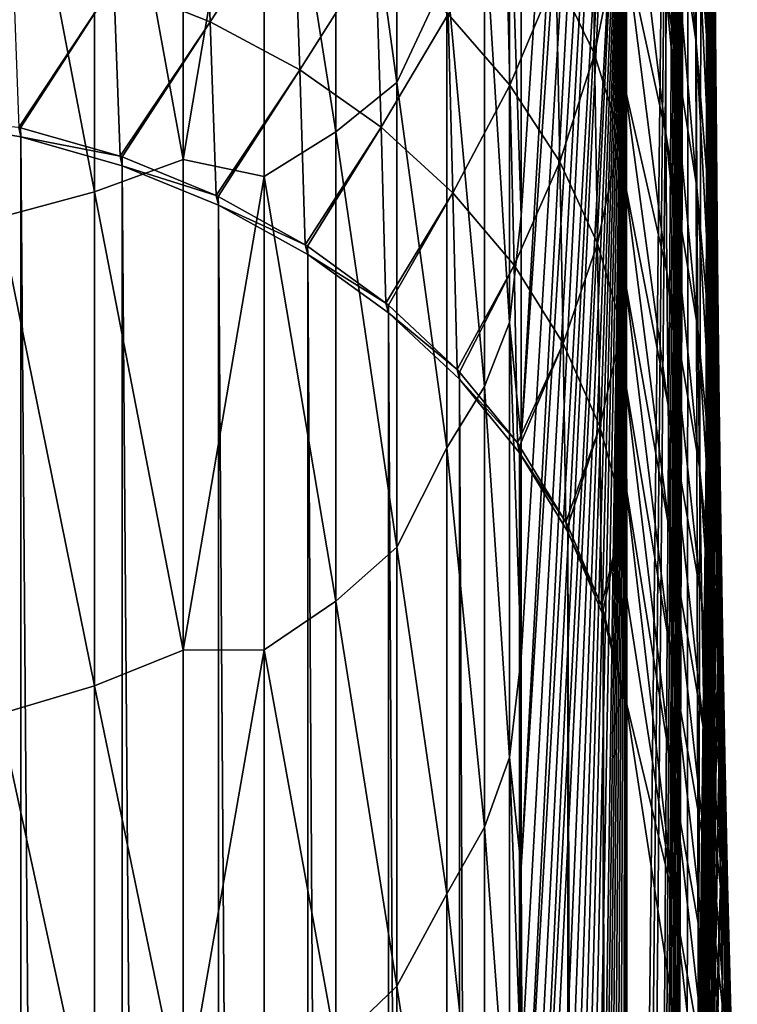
# Model space of a CAD drawing. Header units: metres. Extents: x -24 to 72, y -247 to 22.
# Tile 551 of 573: x 69.84 to 71.56, y -13.72 to -11.35. Entities that reach past the tile are written whole.
import ezdxf

# ---------------------------------------------------------------- set-up
doc = ezdxf.new("R2010")
doc.units = ezdxf.units.M
doc.layers.add('solid_509589_MEDIA_SW0001', color=7, linetype='CONTINUOUS')

msp = doc.modelspace()

# ---------------------------------------------------------------- linework, layer by layer
at = {"layer": 'solid_509589_MEDIA_SW0001'}
for points in [[(71.470947, -13.986648, 96.07), (71.449417, -5.21058, 80.851509), (71.5, 0, 84.5)], [(71.489563, -12.404846, 97.177589), (71.470947, -13.986648, 96.07), (71.5, 0, 84.5)], [(71.490837, -12.255258, 97.282333), (71.489563, -12.404846, 97.177589), (71.5, 0, 84.5)], [(71.498848, -10.822992, 98.285217), (71.490837, -12.255258, 97.282333), (71.5, 0, 84.5)], [(71.299095, -18.53409, 88.869141), (71.297287, -10.430269, 77.196648), (71.449417, -5.21058, 80.851509)], [(71.315002, -18.364931, 89.520302), (71.299095, -18.53409, 88.869141), (71.449417, -5.21058, 80.851509)], [(71.330673, -18.173176, 90.164352), (71.315002, -18.364931, 89.520302), (71.449417, -5.21058, 80.851509)], [(71.360985, -17.723473, 91.427315), (71.330673, -18.173176, 90.164352), (71.449417, -5.21058, 80.851509)], [(71.370377, -17.563326, 91.830406), (71.360985, -17.723473, 91.427315), (71.449417, -5.21058, 80.851509)], [(71.379066, -17.409599, 92.216049), (71.370377, -17.563326, 91.830406), (71.449417, -5.21058, 80.851509)], [(71.381119, -17.372259, 92.309128), (71.379066, -17.409599, 92.216049), (71.449417, -5.21058, 80.851509)], [(71.387115, -17.260927, 92.584137), (71.381119, -17.372259, 92.309128), (71.449417, -5.21058, 80.851509)], [(71.394485, -17.121405, 92.934975), (71.387115, -17.260927, 92.584137), (71.449417, -5.21058, 80.851509)], [(71.400269, -17.011728, 93.223282), (71.394485, -17.121405, 92.934975), (71.449417, -5.21058, 80.851509)], [(71.401146, -16.994963, 93.268318), (71.400269, -17.011728, 93.223282), (71.449417, -5.21058, 80.851509)], [(71.407181, -16.880726, 93.585701), (71.401146, -16.994963, 93.268318), (71.449417, -5.21058, 80.851509)], [(71.412636, -16.77919, 93.888763), (71.407181, -16.880726, 93.585701), (71.449417, -5.21058, 80.851509)], [(71.417549, -16.690189, 94.176956), (71.412636, -16.77919, 93.888763), (71.449417, -5.21058, 80.851509)], [(71.443008, -15.568357, 94.962471), (71.417549, -16.690189, 94.176956), (71.449417, -5.21058, 80.851509)], [(71.470947, -13.986648, 96.07), (71.443008, -15.568357, 94.962471), (71.449417, -5.21058, 80.851509)], [(71.297287, -7.950177, 74.55394), (71.043945, -11.823416, 69.505196), (71.043945, -11.267887, 69.083389)], [(71.297287, -7.950177, 74.55394), (71.043945, -12.363169, 69.947014), (71.043945, -11.823416, 69.505196)], [(71.297287, -7.950177, 74.55394), (71.297287, -8.639465, 75.146439), (71.043945, -12.363169, 69.947014)], [(71.297287, -8.639465, 75.146439), (71.043945, -12.886425, 70.408257), (71.043945, -12.363169, 69.947014)], [(71.297287, -8.639465, 75.146439), (71.043945, -13.392487, 70.88829), (71.043945, -12.886425, 70.408257)], [(71.297287, -8.639465, 75.146439), (71.297287, -9.284728, 75.786606), (71.043945, -13.392487, 70.88829)], [(71.297287, -9.284728, 75.786606), (71.043945, -13.880679, 71.386497), (71.043945, -13.392487, 70.88829)], [(71.297287, -9.284728, 75.786606), (71.043945, -14.35035, 71.902191), (71.043945, -13.880679, 71.386497)], [(71.297287, -9.284728, 75.786606), (71.297287, -9.882679, 76.471169), (71.043945, -14.35035, 71.902191)], [(71.297287, -9.882679, 76.471169), (71.297287, -10.430269, 77.196648), (71.043945, -15.231648, 72.983307)], [(71.297287, -9.882679, 76.471169), (71.043945, -14.800874, 72.4347), (71.043945, -14.35035, 71.902191)], [(71.297287, -9.882679, 76.471169), (71.043945, -15.231648, 72.983307), (71.043945, -14.800874, 72.4347)], [(71.502632, -11.494643, 99.577766), (71.501213, -11.346561, 99.298325), (71.502609, -10.193543, 100.488777)], [(71.502632, -11.494643, 99.577766), (71.502609, -10.193543, 100.488777), (71.504234, -10.407101, 100.74498)], [(70.745163, -10.32923, 67.309273), (70.745163, -11.503234, 68.071678), (70.597763, -10.435719, 67.13205)], [(70.865181, -11.245651, 68.165253), (70.745163, -11.503234, 68.071678), (70.745163, -10.32923, 67.309273)], [(71.511696, -11.377028, 101.944939), (71.501335, -10.317632, 102.672523), (71.501869, -10.630427, 102.989372)], [(71.511696, -11.377028, 101.944939), (71.509651, -11.116985, 101.618088), (71.501335, -10.317632, 102.672523)], [(71.504257, -11.654394, 99.871658), (71.502632, -11.494643, 99.577766), (71.504234, -10.407101, 100.74498)], [(71.504257, -11.654394, 99.871658), (71.504234, -10.407101, 100.74498), (71.505966, -10.631904, 101.01812)], [(70.230705, -10.447045, 66.732216), (70.230705, -11.687966, 67.522774), (70.016975, -10.516531, 66.614044)], [(70.425346, -10.531732, 66.97226), (70.230705, -11.687966, 67.522774), (70.230705, -10.447045, 66.732216)], [(70.597763, -10.435719, 67.13205), (70.597763, -11.621826, 67.902313), (70.425346, -10.531732, 66.97226)], [(70.745163, -11.503234, 68.071678), (70.597763, -11.621826, 67.902313), (70.597763, -10.435719, 67.13205)], [(71.046165, -16.362574, 74.657425), (71.043945, -15.642099, 73.547287), (71.297287, -10.430269, 77.196648)], [(71.043945, -15.231648, 72.983307), (71.297287, -10.430269, 77.196648), (71.043945, -15.642099, 73.547287)], [(71.052795, -17.006823, 75.820831), (71.046165, -16.362574, 74.657425), (71.297287, -10.430269, 77.196648)], [(71.063751, -17.569525, 77.030602), (71.052795, -17.006823, 75.820831), (71.297287, -10.430269, 77.196648)], [(71.078857, -18.046318, 78.279907), (71.063751, -17.569525, 77.030602), (71.297287, -10.430269, 77.196648)], [(71.097801, -18.434141, 79.561325), (71.078857, -18.046318, 78.279907), (71.297287, -10.430269, 77.196648)], [(71.120209, -18.730543, 80.867477), (71.097801, -18.434141, 79.561325), (71.297287, -10.430269, 77.196648)], [(71.145638, -18.93401, 82.192284), (71.120209, -18.730543, 80.867477), (71.297287, -10.430269, 77.196648)], [(71.173584, -19.043629, 83.529327), (71.145638, -18.93401, 82.192284), (71.297287, -10.430269, 77.196648)], [(71.188332, -19.062944, 84.200432), (71.173584, -19.043629, 83.529327), (71.297287, -10.430269, 77.196648)], [(71.203506, -19.058493, 84.872208), (71.188332, -19.062944, 84.200432), (71.297287, -10.430269, 77.196648)], [(71.219032, -19.030228, 85.544006), (71.203506, -19.058493, 84.872208), (71.297287, -10.430269, 77.196648)], [(71.234833, -18.978201, 86.214836), (71.219032, -19.030228, 85.544006), (71.297287, -10.430269, 77.196648)], [(71.250816, -18.902473, 86.883751), (71.234833, -18.978201, 86.214836), (71.297287, -10.430269, 77.196648)], [(71.266922, -18.803104, 87.549942), (71.250816, -18.902473, 86.883751), (71.297287, -10.430269, 77.196648)], [(71.283035, -18.680222, 88.212082), (71.266922, -18.803104, 87.549942), (71.297287, -10.430269, 77.196648)], [(71.299095, -18.53409, 88.869141), (71.283035, -18.680222, 88.212082), (71.297287, -10.430269, 77.196648)], [(70.016975, -10.516531, 66.614044), (70.016975, -11.765705, 67.409851), (69.78759, -10.571731, 66.520164)], [(70.230705, -11.687966, 67.522774), (70.016975, -11.765705, 67.409851), (70.016975, -10.516531, 66.614044)], [(70.425346, -10.531732, 66.97226), (70.425346, -11.72875, 67.749611), (70.230705, -11.687966, 67.522774)], [(70.597763, -11.621826, 67.902313), (70.425346, -11.72875, 67.749611), (70.425346, -10.531732, 66.97226)], [(71.465614, -11.406618, 105.429695), (71.398514, -10.554683, 106.030899), (71.394249, -10.924006, 106.410645)], [(71.465614, -11.406618, 105.429695), (71.466125, -11.052155, 105.049126), (71.398514, -10.554683, 106.030899)], [(70.016975, -11.765705, 67.409851), (69.78759, -11.827462, 67.320152), (69.78759, -10.571731, 66.520164)], [(71.514023, -11.647958, 102.288971), (71.501869, -10.630427, 102.989372), (71.502525, -10.950077, 103.325455)], [(71.514023, -11.647958, 102.288971), (71.511696, -11.377028, 101.944939), (71.501869, -10.630427, 102.989372)], [(71.505989, -11.827299, 100.181145), (71.504257, -11.654394, 99.871658), (71.505966, -10.631904, 101.01812)], [(71.505989, -11.827299, 100.181145), (71.505966, -10.631904, 101.01812), (71.507767, -10.868503, 101.309067)], [(71.505226, -11.603218, 104.048546), (71.468002, -10.693214, 104.681145), (71.466125, -11.052155, 105.049126)], [(71.505226, -11.603218, 104.048546), (71.503555, -11.274936, 103.679184), (71.468002, -10.693214, 104.681145)], [(71.49897, -10.949614, 98.527756), (71.490837, -12.255258, 97.282333), (71.498848, -10.822992, 98.285217)], [(71.300079, -10.866523, 107.649849), (71.296509, -11.186178, 108.03598), (71.392639, -11.626047, 107.194916)], [(71.300079, -10.866523, 107.649849), (71.392639, -11.626047, 107.194916), (71.392334, -11.281261, 106.799355)], [(71.50779, -12.014293, 100.506828), (71.505989, -11.827299, 100.181145), (71.507767, -10.868503, 101.309067)], [(71.50779, -12.014293, 100.506828), (71.507767, -10.868503, 101.309067), (71.509651, -11.116985, 101.618088)], [(71.46669, -11.754935, 105.820244), (71.394249, -10.924006, 106.410645), (71.392334, -11.281261, 106.799355)], [(71.46669, -11.754935, 105.820244), (71.465614, -11.406618, 105.429695), (71.394249, -10.924006, 106.410645)], [(70.295715, -11.356936, 110.768082), (70.279678, -10.938021, 110.180351), (70.063843, -11.264893, 110.831039)], [(70.496483, -11.050501, 110.099457), (70.279678, -10.938021, 110.180351), (70.295715, -11.356936, 110.768082)], [(70.955872, -11.111159, 68.360603), (71.015793, -10.971236, 68.56385), (71.015793, -12.080154, 69.387131)], [(71.015793, -10.971236, 68.56385), (71.043945, -11.267887, 69.083389), (71.043945, -11.823416, 69.505196)], [(71.015793, -12.080154, 69.387131), (71.015793, -10.971236, 68.56385), (71.043945, -11.823416, 69.505196)], [(71.220726, -11.43453, 108.907013), (71.215523, -10.958841, 108.335381), (71.128433, -11.243727, 109.052879)], [(71.278328, -11.150705, 108.175865), (71.215523, -10.958841, 108.335381), (71.220726, -11.43453, 108.907013)], [(71.49897, -10.949614, 98.527756), (71.489563, -12.404846, 97.177589), (71.490837, -12.255258, 97.282333)], [(71.490318, -12.475401, 97.459084), (71.489563, -12.404846, 97.177589), (71.49897, -10.949614, 98.527756)], [(71.490318, -12.475401, 97.459084), (71.49897, -10.949614, 98.527756), (71.499336, -11.076826, 98.775627)], [(71.516769, -11.928797, 102.649139), (71.502525, -10.950077, 103.325455), (71.503555, -11.274936, 103.679184)], [(71.516769, -11.928797, 102.649139), (71.514023, -11.647958, 102.288971), (71.502525, -10.950077, 103.325455)], [(70.511353, -11.472819, 110.688881), (70.496483, -11.050501, 110.099457), (70.295715, -11.356936, 110.768082)], [(70.69371, -11.184738, 110.003105), (70.496483, -11.050501, 110.099457), (70.511353, -11.472819, 110.688881)], [(71.016739, -11.509271, 109.770638), (71.006073, -11.063951, 109.190392), (70.868088, -11.33851, 109.892891)], [(71.128433, -11.243727, 109.052879), (71.006073, -11.063951, 109.190392), (71.016739, -11.509271, 109.770638)], [(71.507759, -11.933118, 104.431221), (71.466125, -11.052155, 105.049126), (71.465614, -11.406618, 105.429695)], [(71.507759, -11.933118, 104.431221), (71.505226, -11.603218, 104.048546), (71.466125, -11.052155, 105.049126)], [(71.491295, -12.54569, 97.745811), (71.490318, -12.475401, 97.459084), (71.499336, -11.076826, 98.775627)], [(71.491295, -12.54569, 97.745811), (71.499336, -11.076826, 98.775627), (71.500084, -11.208134, 99.031647)], [(70.955872, -11.111159, 68.360603), (70.955872, -12.234221, 69.194389), (70.865181, -11.245651, 68.165253)], [(70.955872, -11.111159, 68.360603), (71.015793, -12.080154, 69.387131), (70.955872, -12.234221, 69.194389)], [(71.509682, -12.215796, 100.848747), (71.50779, -12.014293, 100.506828), (71.509651, -11.116985, 101.618088)], [(71.509682, -12.215796, 100.848747), (71.509651, -11.116985, 101.618088), (71.511696, -11.377028, 101.944939)], [(71.281425, -11.633204, 108.755203), (71.278328, -11.150705, 108.175865), (71.220726, -11.43453, 108.907013)], [(71.278328, -11.150705, 108.175865), (71.29464, -11.517737, 108.461151), (71.296509, -11.186178, 108.03598)], [(71.281425, -11.633204, 108.755203), (71.29464, -11.517737, 108.461151), (71.278328, -11.150705, 108.175865)], [(70.707191, -11.610625, 110.594757), (70.69371, -11.184738, 110.003105), (70.511353, -11.472819, 110.688881)], [(70.868088, -11.33851, 109.892891), (70.69371, -11.184738, 110.003105), (70.707191, -11.610625, 110.594757)], [(70.063843, -11.264893, 110.831039), (69.819572, -11.198214, 110.876709), (69.83522, -11.610883, 111.481209)], [(71.296509, -11.186178, 108.03598), (71.29464, -11.517737, 108.461151), (71.394783, -11.958618, 107.595474)], [(71.296509, -11.186178, 108.03598), (71.394783, -11.958618, 107.595474), (71.392639, -11.626047, 107.194916)], [(71.492561, -12.619698, 98.040253), (71.491295, -12.54569, 97.745811), (71.500084, -11.208134, 99.031647)], [(71.492561, -12.619698, 98.040253), (71.500084, -11.208134, 99.031647), (71.501213, -11.346561, 99.298325)], [(70.865181, -11.245651, 68.165253), (70.865181, -12.382306, 69.009125), (70.745163, -11.503234, 68.071678)], [(70.955872, -12.234221, 69.194389), (70.865181, -12.382306, 69.009125), (70.865181, -11.245651, 68.165253)], [(71.137192, -11.694195, 109.638374), (71.128433, -11.243727, 109.052879), (71.016739, -11.509271, 109.770638)], [(71.220726, -11.43453, 108.907013), (71.128433, -11.243727, 109.052879), (71.137192, -11.694195, 109.638374)], [(69.839035, -11.611748, 111.480644), (70.063843, -11.264893, 110.831039), (69.83522, -11.610883, 111.481209)], [(69.839035, -11.611748, 111.480644), (70.078796, -11.680151, 111.435684), (70.063843, -11.264893, 110.831039)], [(70.295715, -11.356936, 110.768082), (70.063843, -11.264893, 110.831039), (70.078796, -11.680151, 111.435684)], [(71.520081, -12.218315, 103.024071), (71.503555, -11.274936, 103.679184), (71.505226, -11.603218, 104.048546)], [(71.520081, -12.218315, 103.024071), (71.516769, -11.928797, 102.649139), (71.503555, -11.274936, 103.679184)], [(71.469391, -12.09586, 106.218399), (71.392334, -11.281261, 106.799355), (71.392639, -11.626047, 107.194916)], [(71.469391, -12.09586, 106.218399), (71.46669, -11.754935, 105.820244), (71.392334, -11.281261, 106.799355)], [(70.879982, -11.768073, 110.487259), (70.868088, -11.33851, 109.892891), (70.707191, -11.610625, 110.594757)], [(71.016739, -11.509271, 109.770638), (70.868088, -11.33851, 109.892891), (70.879982, -11.768073, 110.487259)], [(71.49408, -12.70101, 98.344643), (71.492561, -12.619698, 98.040253), (71.501213, -11.346561, 99.298325)], [(71.49408, -12.70101, 98.344643), (71.501213, -11.346561, 99.298325), (71.502632, -11.494643, 99.577766)], [(70.083488, -11.681778, 111.434608), (70.295715, -11.356936, 110.768082), (70.078796, -11.680151, 111.435684)], [(70.083488, -11.681778, 111.434608), (70.309715, -11.774813, 111.373108), (70.295715, -11.356936, 110.768082)], [(70.511353, -11.472819, 110.688881), (70.295715, -11.356936, 110.768082), (70.309715, -11.774813, 111.373108)], [(71.511734, -12.431786, 101.206444), (71.509682, -12.215796, 100.848747), (71.511696, -11.377028, 101.944939)], [(71.511734, -12.431786, 101.206444), (71.511696, -11.377028, 101.944939), (71.514023, -11.647958, 102.288971)], [(71.511337, -12.2629, 104.82473), (71.465614, -11.406618, 105.429695), (71.46669, -11.754935, 105.820244)], [(71.511337, -12.2629, 104.82473), (71.507759, -11.933118, 104.431221), (71.465614, -11.406618, 105.429695)], [(71.22747, -11.890222, 109.498283), (71.220726, -11.43453, 108.907013), (71.137192, -11.694195, 109.638374)], [(71.281425, -11.633204, 108.755203), (71.220726, -11.43453, 108.907013), (71.22747, -11.890222, 109.498283)], [(70.315094, -11.777394, 111.371399), (70.511353, -11.472819, 110.688881), (70.309715, -11.774813, 111.373108)], [(70.315094, -11.777394, 111.371399), (70.524162, -11.8933, 111.294518), (70.511353, -11.472819, 110.688881)], [(70.707191, -11.610625, 110.594757), (70.511353, -11.472819, 110.688881), (70.524162, -11.8933, 111.294518)], [(70.745163, -11.503234, 68.071678), (70.745163, -12.621194, 68.914124), (70.597763, -11.621826, 67.902313)], [(70.865181, -12.382306, 69.009125), (70.745163, -12.621194, 68.914124), (70.745163, -11.503234, 68.071678)], [(71.026863, -11.942557, 110.368179), (71.016739, -11.509271, 109.770638), (70.879982, -11.768073, 110.487259)], [(71.137192, -11.694195, 109.638374), (71.016739, -11.509271, 109.770638), (71.026863, -11.942557, 110.368179)], [(71.495728, -12.792762, 98.660904), (71.49408, -12.70101, 98.344643), (71.502632, -11.494643, 99.577766)], [(71.495728, -12.792762, 98.660904), (71.502632, -11.494643, 99.577766), (71.504257, -11.654394, 99.871658)], [(71.281425, -11.633204, 108.755203), (71.29425, -11.746162, 108.767784), (71.29464, -11.517737, 108.461151)], [(71.29464, -11.517737, 108.461151), (71.29425, -11.746162, 108.767784), (71.398254, -12.279772, 107.999374)], [(71.29464, -11.517737, 108.461151), (71.398254, -12.279772, 107.999374), (71.394783, -11.958618, 107.595474)], [(69.839745, -42.150997, 155.096252), (69.586754, -11.591057, 111.542191), (69.586754, -26.8522, 133.337357)], [(69.839737, -11.6339, 111.513321), (69.586754, -11.591057, 111.542191), (69.839745, -42.150997, 155.096252)], [(69.839737, -11.6339, 111.513321), (69.83522, -11.610883, 111.481209), (69.586754, -11.591057, 111.542191)], [(69.839737, -11.6339, 111.513321), (69.839035, -11.611748, 111.480644), (69.83522, -11.610883, 111.481209)], [(70.529984, -11.897002, 111.292061), (70.707191, -11.610625, 110.594757), (70.524162, -11.8933, 111.294518)], [(70.529984, -11.897002, 111.292061), (70.718575, -12.033652, 111.201218), (70.707191, -11.610625, 110.594757)], [(70.879982, -11.768073, 110.487259), (70.707191, -11.610625, 110.594757), (70.718575, -12.033652, 111.201218)], [(71.524078, -12.515065, 103.412025), (71.505226, -11.603218, 104.048546), (71.507759, -11.933118, 104.431221)], [(71.524078, -12.515065, 103.412025), (71.520081, -12.218315, 103.024071), (71.505226, -11.603218, 104.048546)], [(69.839737, -11.6339, 111.513321), (70.078796, -11.680151, 111.435684), (69.839035, -11.611748, 111.480644)], [(69.839737, -11.6339, 111.513321), (69.839745, -42.150997, 155.096252), (70.083847, -42.216705, 155.044052)], [(70.084045, -11.70329, 111.466232), (69.839737, -11.6339, 111.513321), (70.083847, -42.216705, 155.044052)], [(70.084045, -11.70329, 111.466232), (70.078796, -11.680151, 111.435684), (69.839737, -11.6339, 111.513321)], [(70.597763, -11.621826, 67.902313), (70.597763, -12.751312, 68.753441), (70.425346, -11.72875, 67.749611)], [(70.745163, -12.621194, 68.914124), (70.597763, -12.751312, 68.753441), (70.597763, -11.621826, 67.902313)], [(71.286057, -12.094108, 109.352684), (71.281425, -11.633204, 108.755203), (71.22747, -11.890222, 109.498283)], [(71.286057, -12.094108, 109.352684), (71.29425, -11.746162, 108.767784), (71.281425, -11.633204, 108.755203)], [(71.473541, -12.42861, 106.622101), (71.392639, -11.626047, 107.194916), (71.394783, -11.958618, 107.595474)], [(71.473541, -12.42861, 106.622101), (71.469391, -12.09586, 106.218399), (71.392639, -11.626047, 107.194916)], [(71.497337, -12.897596, 98.990578), (71.495728, -12.792762, 98.660904), (71.504257, -11.654394, 99.871658)], [(71.497337, -12.897596, 98.990578), (71.504257, -11.654394, 99.871658), (71.505989, -11.827299, 100.181145)], [(71.514069, -12.66187, 101.579063), (71.511734, -12.431786, 101.206444), (71.514023, -11.647958, 102.288971)], [(71.514069, -12.66187, 101.579063), (71.514023, -11.647958, 102.288971), (71.516769, -11.928797, 102.649139)], [(70.084045, -11.70329, 111.466232), (70.083488, -11.681778, 111.434608), (70.078796, -11.680151, 111.435684)], [(70.084045, -11.70329, 111.466232), (70.309715, -11.774813, 111.373108), (70.083488, -11.681778, 111.434608)], [(70.230705, -11.687966, 67.522774), (70.230705, -12.869328, 68.399841), (70.016975, -11.765705, 67.409851)], [(70.084045, -11.70329, 111.466232), (70.083847, -42.216705, 155.044052), (70.31517, -42.309402, 154.976776)], [(70.315514, -11.798079, 111.401733), (70.084045, -11.70329, 111.466232), (70.31517, -42.309402, 154.976776)], [(70.315514, -11.798079, 111.401733), (70.309715, -11.774813, 111.373108), (70.084045, -11.70329, 111.466232)], [(70.425346, -11.72875, 67.749611), (70.230705, -12.869328, 68.399841), (70.230705, -11.687966, 67.522774)], [(71.145416, -12.131189, 110.239471), (71.137192, -11.694195, 109.638374), (71.026863, -11.942557, 110.368179)], [(71.22747, -11.890222, 109.498283), (71.137192, -11.694195, 109.638374), (71.145416, -12.131189, 110.239471)], [(70.425346, -11.72875, 67.749611), (70.425346, -12.868628, 68.608566), (70.230705, -12.869328, 68.399841)], [(70.597763, -12.751312, 68.753441), (70.425346, -12.868628, 68.608566), (70.425346, -11.72875, 67.749611)], [(71.286057, -12.094108, 109.352684), (71.294357, -11.980184, 109.092949), (71.29425, -11.746162, 108.767784)], [(71.29425, -11.746162, 108.767784), (71.402443, -12.5907, 108.405151), (71.398254, -12.279772, 107.999374)], [(71.29425, -11.746162, 108.767784), (71.294357, -11.980184, 109.092949), (71.402443, -12.5907, 108.405151)], [(70.016975, -11.765705, 67.409851), (70.016975, -12.954925, 68.292755), (69.78759, -11.827462, 67.320152)], [(70.230705, -12.869328, 68.399841), (70.016975, -12.954925, 68.292755), (70.016975, -11.765705, 67.409851)], [(70.315514, -11.798079, 111.401733), (70.315094, -11.777394, 111.371399), (70.309715, -11.774813, 111.373108)], [(70.315514, -11.798079, 111.401733), (70.524162, -11.8933, 111.294518), (70.315094, -11.777394, 111.371399)], [(70.724579, -12.038605, 111.197922), (70.879982, -11.768073, 110.487259), (70.718575, -12.033652, 111.201218)], [(70.724579, -12.038605, 111.197922), (70.889748, -12.193547, 111.094742), (70.879982, -11.768073, 110.487259)], [(71.026863, -11.942557, 110.368179), (70.879982, -11.768073, 110.487259), (70.889748, -12.193547, 111.094742)], [(71.516014, -12.590968, 105.226631), (71.46669, -11.754935, 105.820244), (71.469391, -12.09586, 106.218399)], [(71.516014, -12.590968, 105.226631), (71.511337, -12.2629, 104.82473), (71.46669, -11.754935, 105.820244)], [(70.315514, -11.798079, 111.401733), (70.31517, -42.309402, 154.976776), (70.529762, -42.427502, 154.895554)], [(70.530289, -11.916688, 111.3209), (70.315514, -11.798079, 111.401733), (70.529762, -42.427502, 154.895554)], [(70.530289, -11.916688, 111.3209), (70.524162, -11.8933, 111.294518), (70.315514, -11.798079, 111.401733)], [(71.015793, -12.080154, 69.387131), (71.043945, -11.823416, 69.505196), (71.043945, -12.363169, 69.947014)], [(70.016975, -12.954925, 68.292755), (69.78759, -13.022923, 68.207687), (69.78759, -11.827462, 67.320152)], [(71.498772, -13.017617, 99.33477), (71.497337, -12.897596, 98.990578), (71.505989, -11.827299, 100.181145)], [(71.498772, -13.017617, 99.33477), (71.505989, -11.827299, 100.181145), (71.50779, -12.014293, 100.506828)], [(70.530289, -11.916688, 111.3209), (70.529984, -11.897002, 111.292061), (70.524162, -11.8933, 111.294518)], [(71.233665, -12.330848, 110.103271), (71.22747, -11.890222, 109.498283), (71.145416, -12.131189, 110.239471)], [(71.286057, -12.094108, 109.352684), (71.22747, -11.890222, 109.498283), (71.233665, -12.330848, 110.103271)], [(70.530289, -11.916688, 111.3209), (70.529762, -42.427502, 154.895554), (70.724182, -42.569115, 154.801712)], [(70.530289, -11.916688, 111.3209), (70.718575, -12.033652, 111.201218), (70.529984, -11.897002, 111.292061)], [(70.724777, -12.057138, 111.225075), (70.530289, -11.916688, 111.3209), (70.724182, -42.569115, 154.801712)], [(70.724777, -12.057138, 111.225075), (70.718575, -12.033652, 111.201218), (70.530289, -11.916688, 111.3209)], [(70.895622, -12.199837, 111.090553), (71.026863, -11.942557, 110.368179), (70.889748, -12.193547, 111.094742)], [(70.895622, -12.199837, 111.090553), (71.034836, -12.370337, 110.976868), (71.026863, -11.942557, 110.368179)], [(71.145416, -12.131189, 110.239471), (71.026863, -11.942557, 110.368179), (71.034836, -12.370337, 110.976868)], [(71.52887, -12.817442, 103.810944), (71.507759, -11.933118, 104.431221), (71.511337, -12.2629, 104.82473)], [(71.52887, -12.817442, 103.810944), (71.524078, -12.515065, 103.412025), (71.507759, -11.933118, 104.431221)], [(71.516823, -12.905341, 101.965385), (71.514069, -12.66187, 101.579063), (71.516769, -11.928797, 102.649139)], [(71.516823, -12.905341, 101.965385), (71.516769, -11.928797, 102.649139), (71.520081, -12.218315, 103.024071)], [(71.478798, -12.752871, 107.02951), (71.394783, -11.958618, 107.595474), (71.398254, -12.279772, 107.999374)], [(71.478798, -12.752871, 107.02951), (71.473541, -12.42861, 106.622101), (71.394783, -11.958618, 107.595474)], [(71.286057, -12.094108, 109.352684), (71.294746, -12.220176, 109.43605), (71.294357, -11.980184, 109.092949)], [(71.294357, -11.980184, 109.092949), (71.406708, -12.892817, 108.811493), (71.402443, -12.5907, 108.405151)], [(71.294357, -11.980184, 109.092949), (71.294746, -12.220176, 109.43605), (71.406708, -12.892817, 108.811493)], [(71.499931, -13.154348, 99.694069), (71.498772, -13.017617, 99.33477), (71.50779, -12.014293, 100.506828)], [(71.499931, -13.154348, 99.694069), (71.50779, -12.014293, 100.506828), (71.509682, -12.215796, 100.848747)], [(70.724777, -12.057138, 111.225075), (70.724579, -12.038605, 111.197922), (70.718575, -12.033652, 111.201218)], [(70.724777, -12.057138, 111.225075), (70.724182, -42.569115, 154.801712), (70.895149, -42.73188, 154.696808)], [(70.724777, -12.057138, 111.225075), (70.889748, -12.193547, 111.094742), (70.724579, -12.038605, 111.197922)], [(70.895729, -12.217085, 111.115852), (70.724777, -12.057138, 111.225075), (70.895149, -42.73188, 154.696808)], [(70.895729, -12.217085, 111.115852), (70.889748, -12.193547, 111.094742), (70.724777, -12.057138, 111.225075)], [(70.955872, -12.234221, 69.194389), (71.015793, -12.080154, 69.387131), (71.015793, -13.127515, 70.28743)], [(71.015793, -12.080154, 69.387131), (71.043945, -12.363169, 69.947014), (71.043945, -12.886425, 70.408257)], [(71.015793, -13.127515, 70.28743), (71.015793, -12.080154, 69.387131), (71.043945, -12.886425, 70.408257)], [(71.290154, -12.538228, 109.961838), (71.286057, -12.094108, 109.352684), (71.233665, -12.330848, 110.103271)], [(71.290154, -12.538228, 109.961838), (71.294746, -12.220176, 109.43605), (71.286057, -12.094108, 109.352684)], [(71.521759, -12.915937, 105.634659), (71.469391, -12.09586, 106.218399), (71.473541, -12.42861, 106.622101)], [(71.521759, -12.915937, 105.634659), (71.516014, -12.590968, 105.226631), (71.469391, -12.09586, 106.218399)], [(71.040268, -12.378008, 110.971748), (71.145416, -12.131189, 110.239471), (71.034836, -12.370337, 110.976868)], [(71.040268, -12.378008, 110.971748), (71.151451, -12.561096, 110.849533), (71.145416, -12.131189, 110.239471)], [(71.233665, -12.330848, 110.103271), (71.145416, -12.131189, 110.239471), (71.151451, -12.561096, 110.849533)], [(70.895729, -12.217085, 111.115852), (70.895622, -12.199837, 111.090553), (70.889748, -12.193547, 111.094742)], [(70.895729, -12.217085, 111.115852), (71.034836, -12.370337, 110.976868), (70.895622, -12.199837, 111.090553)], [(70.895729, -12.217085, 111.115852), (70.895149, -42.73188, 154.696808), (71.039825, -42.913158, 154.58255)], [(71.040298, -12.393859, 110.995064), (70.895729, -12.217085, 111.115852), (71.039825, -42.913158, 154.58255)], [(71.040298, -12.393859, 110.995064), (71.034836, -12.370337, 110.976868), (70.895729, -12.217085, 111.115852)], [(71.290154, -12.538228, 109.961838), (71.295128, -12.46714, 109.796761), (71.294746, -12.220176, 109.43605)], [(71.294746, -12.220176, 109.43605), (71.410408, -13.187572, 109.21727), (71.406708, -12.892817, 108.811493)], [(71.294746, -12.220176, 109.43605), (71.295128, -12.46714, 109.796761), (71.410408, -13.187572, 109.21727)], [(71.500801, -13.308724, 100.068504), (71.499931, -13.154348, 99.694069), (71.509682, -12.215796, 100.848747)], [(71.500801, -13.308724, 100.068504), (71.509682, -12.215796, 100.848747), (71.511734, -12.431786, 101.206444)], [(71.520134, -13.161184, 102.363884), (71.516823, -12.905341, 101.965385), (71.520081, -12.218315, 103.024071)], [(71.520134, -13.161184, 102.363884), (71.520081, -12.218315, 103.024071), (71.524078, -12.515065, 103.412025)], [(70.955872, -12.234221, 69.194389), (70.955872, -13.294939, 70.106163), (70.865181, -12.382306, 69.009125)], [(70.955872, -12.234221, 69.194389), (71.015793, -13.127515, 70.28743), (70.955872, -13.294939, 70.106163)], [(71.534523, -13.123763, 104.218567), (71.511337, -12.2629, 104.82473), (71.516014, -12.590968, 105.226631)], [(71.534523, -13.123763, 104.218567), (71.52887, -12.817442, 103.810944), (71.511337, -12.2629, 104.82473)], [(71.484711, -13.068787, 107.43898), (71.398254, -12.279772, 107.999374), (71.402443, -12.5907, 108.405151)], [(71.484711, -13.068787, 107.43898), (71.478798, -12.752871, 107.02951), (71.398254, -12.279772, 107.999374)], [(71.15609, -12.570142, 110.843491), (71.233665, -12.330848, 110.103271), (71.151451, -12.561096, 110.849533)], [(71.15609, -12.570142, 110.843491), (71.237648, -12.762669, 110.714851), (71.233665, -12.330848, 110.103271)], [(71.290154, -12.538228, 109.961838), (71.233665, -12.330848, 110.103271), (71.237648, -12.762669, 110.714851)], [(70.865181, -12.382306, 69.009125), (70.865181, -13.455863, 69.931938), (70.745163, -12.621194, 68.914124)], [(70.955872, -13.294939, 70.106163), (70.865181, -13.455863, 69.931938), (70.865181, -12.382306, 69.009125)], [(71.040298, -12.393859, 110.995064), (71.040268, -12.378008, 110.971748), (71.034836, -12.370337, 110.976868)], [(71.040298, -12.393859, 110.995064), (71.151451, -12.561096, 110.849533), (71.040268, -12.378008, 110.971748)], [(71.040298, -12.393859, 110.995064), (71.039825, -42.913158, 154.58255), (71.155769, -43.10997, 154.4608)], [(71.156067, -12.584512, 110.864708), (71.040298, -12.393859, 110.995064), (71.155769, -43.10997, 154.4608)], [(71.156067, -12.584512, 110.864708), (71.151451, -12.561096, 110.849533), (71.040298, -12.393859, 110.995064)], [(71.490318, -12.475401, 97.459084), (71.470947, -13.986648, 96.07), (71.489563, -12.404846, 97.177589)], [(71.528389, -13.23669, 106.046791), (71.473541, -12.42861, 106.622101), (71.478798, -12.752871, 107.02951)], [(71.528389, -13.23669, 106.046791), (71.521759, -12.915937, 105.634659), (71.473541, -12.42861, 106.622101)], [(71.501442, -13.481126, 100.457573), (71.500801, -13.308724, 100.068504), (71.511734, -12.431786, 101.206444)], [(71.501442, -13.481126, 100.457573), (71.511734, -12.431786, 101.206444), (71.514069, -12.66187, 101.579063)], [(71.290154, -12.538228, 109.961838), (71.295059, -12.721311, 110.174194), (71.295128, -12.46714, 109.796761)], [(71.295128, -12.46714, 109.796761), (71.295059, -12.721311, 110.174194), (71.413002, -13.47627, 109.621536)], [(71.295128, -12.46714, 109.796761), (71.413002, -13.47627, 109.621536), (71.410408, -13.187572, 109.21727)], [(71.473, -14.001036, 96.390221), (71.470947, -13.986648, 96.07), (71.490318, -12.475401, 97.459084)], [(71.473, -14.001036, 96.390221), (71.490318, -12.475401, 97.459084), (71.491295, -12.54569, 97.745811)], [(71.524147, -13.428071, 102.772743), (71.520134, -13.161184, 102.363884), (71.524078, -12.515065, 103.412025)], [(71.524147, -13.428071, 102.772743), (71.524078, -12.515065, 103.412025), (71.52887, -12.817442, 103.810944)], [(71.241158, -12.773032, 110.707924), (71.290154, -12.538228, 109.961838), (71.237648, -12.762669, 110.714851)], [(71.241158, -12.773032, 110.707924), (71.292015, -12.971717, 110.57505), (71.290154, -12.538228, 109.961838)], [(71.292015, -12.971717, 110.57505), (71.295059, -12.721311, 110.174194), (71.290154, -12.538228, 109.961838)], [(71.475174, -14.014088, 96.715088), (71.473, -14.001036, 96.390221), (71.491295, -12.54569, 97.745811)], [(71.475174, -14.014088, 96.715088), (71.491295, -12.54569, 97.745811), (71.492561, -12.619698, 98.040253)], [(71.156067, -12.584512, 110.864708), (71.15609, -12.570142, 110.843491), (71.151451, -12.561096, 110.849533)], [(71.156067, -12.584512, 110.864708), (71.237648, -12.762669, 110.714851), (71.15609, -12.570142, 110.843491)], [(71.156067, -12.584512, 110.864708), (71.155769, -43.10997, 154.4608), (71.240974, -43.318993, 154.333633)], [(71.241104, -12.785862, 110.726982), (71.237648, -12.762669, 110.714851), (71.156067, -12.584512, 110.864708)], [(71.241104, -12.785862, 110.726982), (71.156067, -12.584512, 110.864708), (71.240974, -43.318993, 154.333633)], [(71.490723, -13.376875, 107.849037), (71.402443, -12.5907, 108.405151), (71.406708, -12.892817, 108.811493)], [(71.490723, -13.376875, 107.849037), (71.484711, -13.068787, 107.43898), (71.402443, -12.5907, 108.405151)], [(71.541023, -13.432363, 104.632614), (71.516014, -12.590968, 105.226631), (71.521759, -12.915937, 105.634659)], [(71.541023, -13.432363, 104.632614), (71.534523, -13.123763, 104.218567), (71.516014, -12.590968, 105.226631)], [(70.745163, -12.621194, 68.914124), (70.745163, -13.677665, 69.832497), (70.597763, -12.751312, 68.753441)], [(70.865181, -13.455863, 69.931938), (70.745163, -13.677665, 69.832497), (70.745163, -12.621194, 68.914124)], [(71.47747, -14.030218, 97.046799), (71.475174, -14.014088, 96.715088), (71.492561, -12.619698, 98.040253)], [(71.47747, -14.030218, 97.046799), (71.492561, -12.619698, 98.040253), (71.49408, -12.70101, 98.344643)], [(71.501999, -13.671411, 100.860176), (71.501442, -13.481126, 100.457573), (71.514069, -12.66187, 101.579063)], [(71.501999, -13.671411, 100.860176), (71.514069, -12.66187, 101.579063), (71.516823, -12.905341, 101.965385)], [(71.479752, -14.053582, 97.387421), (71.47747, -14.030218, 97.046799), (71.49408, -12.70101, 98.344643)], [(71.479752, -14.053582, 97.387421), (71.49408, -12.70101, 98.344643), (71.495728, -12.792762, 98.660904)], [(71.292015, -12.971717, 110.57505), (71.294052, -12.983292, 110.567307), (71.295059, -12.721311, 110.174194)], [(71.295059, -12.721311, 110.174194), (71.294052, -12.983292, 110.567307), (71.413002, -13.47627, 109.621536)], [(70.597763, -12.751312, 68.753441), (70.597763, -13.818675, 69.681282), (70.425346, -12.868628, 68.608566)], [(70.745163, -13.677665, 69.832497), (70.597763, -13.818675, 69.681282), (70.597763, -12.751312, 68.753441)], [(71.241104, -12.785862, 110.726982), (71.241158, -12.773032, 110.707924), (71.237648, -12.762669, 110.714851)], [(71.535591, -13.552423, 106.461235), (71.478798, -12.752871, 107.02951), (71.484711, -13.068787, 107.43898)], [(71.535591, -13.552423, 106.461235), (71.528389, -13.23669, 106.046791), (71.478798, -12.752871, 107.02951)], [(71.241104, -12.785862, 110.726982), (71.240974, -43.318993, 154.333633), (71.293983, -43.536842, 154.203094)], [(71.241104, -12.785862, 110.726982), (71.292015, -12.971717, 110.57505), (71.241158, -12.773032, 110.707924)], [(71.241104, -12.785862, 110.726982), (71.293983, -43.536842, 154.203094), (71.293983, -12.99455, 110.584175)], [(71.241104, -12.785862, 110.726982), (71.293983, -12.99455, 110.584175), (71.292015, -12.971717, 110.57505)], [(71.481796, -14.08799, 97.738853), (71.479752, -14.053582, 97.387421), (71.495728, -12.792762, 98.660904)], [(71.481796, -14.08799, 97.738853), (71.495728, -12.792762, 98.660904), (71.497337, -12.897596, 98.990578)], [(71.528946, -13.704391, 103.189888), (71.524147, -13.428071, 102.772743), (71.52887, -12.817442, 103.810944)], [(71.528946, -13.704391, 103.189888), (71.52887, -12.817442, 103.810944), (71.534523, -13.123763, 104.218567)], [(70.230705, -12.869328, 68.399841), (70.230705, -13.98511, 69.358948), (70.016975, -12.954925, 68.292755)], [(70.425346, -12.868628, 68.608566), (70.230705, -13.98511, 69.358948), (70.230705, -12.869328, 68.399841)], [(70.425346, -12.868628, 68.608566), (70.425346, -13.94581, 69.544952), (70.230705, -13.98511, 69.358948)], [(70.597763, -13.818675, 69.681282), (70.425346, -13.94581, 69.544952), (70.425346, -12.868628, 68.608566)], [(71.015793, -13.127515, 70.28743), (71.043945, -12.886425, 70.408257), (71.043945, -13.392487, 70.88829)], [(71.496254, -13.677871, 108.258415), (71.406708, -12.892817, 108.811493), (71.410408, -13.187572, 109.21727)], [(71.496254, -13.677871, 108.258415), (71.490723, -13.376875, 107.849037), (71.406708, -12.892817, 108.811493)], [(71.483353, -14.13683, 98.102699), (71.481796, -14.08799, 97.738853), (71.497337, -12.897596, 98.990578)], [(71.483353, -14.13683, 98.102699), (71.497337, -12.897596, 98.990578), (71.498772, -13.017617, 99.33477)], [(71.50267, -13.878955, 101.274727), (71.501999, -13.671411, 100.860176), (71.516823, -12.905341, 101.965385)], [(71.50267, -13.878955, 101.274727), (71.516823, -12.905341, 101.965385), (71.520134, -13.161184, 102.363884)], [(71.548286, -13.74168, 105.050957), (71.521759, -12.915937, 105.634659), (71.528389, -13.23669, 106.046791)], [(71.548286, -13.74168, 105.050957), (71.541023, -13.432363, 104.632614), (71.521759, -12.915937, 105.634659)], [(70.016975, -12.954925, 68.292755), (70.016975, -14.078129, 69.25824), (69.78759, -13.022923, 68.207687)], [(70.230705, -13.98511, 69.358948), (70.016975, -14.078129, 69.25824), (70.016975, -12.954925, 68.292755)], [(71.292015, -12.971717, 110.57505), (71.293983, -12.99455, 110.584175), (71.294022, -12.988919, 110.575737)], [(71.292015, -12.971717, 110.57505), (71.294022, -12.988919, 110.575737), (71.294052, -12.983292, 110.567307)], [(71.294052, -12.983292, 110.567307), (71.294022, -12.988919, 110.575737), (71.363739, -43.98497, 153.933746)], [(71.414055, -13.759887, 110.023529), (71.294052, -12.983292, 110.567307), (71.363739, -43.98497, 153.933746)], [(71.413002, -13.47627, 109.621536), (71.294052, -12.983292, 110.567307), (71.414055, -13.759887, 110.023529)], [(71.294022, -12.988919, 110.575737), (71.293983, -12.99455, 110.584175), (71.363739, -43.98497, 153.933746)], [(71.293983, -12.99455, 110.584175), (71.293983, -43.536842, 154.203094), (71.363739, -43.98497, 153.933746)], [(70.016975, -14.078129, 69.25824), (69.78759, -14.152022, 69.178238), (69.78759, -13.022923, 68.207687)], [(71.484177, -14.202988, 98.480209), (71.483353, -14.13683, 98.102699), (71.498772, -13.017617, 99.33477)], [(71.484177, -14.202988, 98.480209), (71.498772, -13.017617, 99.33477), (71.499931, -13.154348, 99.694069)], [(71.542969, -13.862698, 106.876366), (71.484711, -13.068787, 107.43898), (71.490723, -13.376875, 107.849037)], [(71.542969, -13.862698, 106.876366), (71.535591, -13.552423, 106.461235), (71.484711, -13.068787, 107.43898)], [(70.955872, -13.294939, 70.106163), (71.015793, -13.127515, 70.28743), (71.015793, -14.107981, 71.260147)], [(71.015793, -13.127515, 70.28743), (71.043945, -13.392487, 70.88829), (71.043945, -13.880679, 71.386497)], [(71.015793, -14.107981, 71.260147), (71.015793, -13.127515, 70.28743), (71.043945, -13.880679, 71.386497)], [(71.534607, -13.988359, 103.613152), (71.528946, -13.704391, 103.189888), (71.534523, -13.123763, 104.218567)], [(71.534607, -13.988359, 103.613152), (71.534523, -13.123763, 104.218567), (71.541023, -13.432363, 104.632614)], [(71.484062, -14.288766, 98.872169), (71.499931, -13.154348, 99.694069), (71.500801, -13.308724, 100.068504)], [(71.484062, -14.288766, 98.872169), (71.484177, -14.202988, 98.480209), (71.499931, -13.154348, 99.694069)], [(71.503731, -14.102695, 101.699219), (71.50267, -13.878955, 101.274727), (71.520134, -13.161184, 102.363884)], [(71.503731, -14.102695, 101.699219), (71.520134, -13.161184, 102.363884), (71.524147, -13.428071, 102.772743)], [(71.500771, -13.972565, 108.666069), (71.410408, -13.187572, 109.21727), (71.413002, -13.47627, 109.621536)], [(71.500771, -13.972565, 108.666069), (71.496254, -13.677871, 108.258415), (71.410408, -13.187572, 109.21727)], [(71.556122, -14.050323, 105.471664), (71.528389, -13.23669, 106.046791), (71.535591, -13.552423, 106.461235)], [(71.556122, -14.050323, 105.471664), (71.548286, -13.74168, 105.050957), (71.528389, -13.23669, 106.046791)], [(70.955872, -13.294939, 70.106163), (70.955872, -14.28791, 71.091286), (70.865181, -13.455863, 69.931938)], [(70.955872, -13.294939, 70.106163), (71.015793, -14.107981, 71.260147), (70.955872, -14.28791, 71.091286)], [(71.482918, -14.3958, 99.278809), (71.500801, -13.308724, 100.068504), (71.501442, -13.481126, 100.457573)], [(71.482918, -14.3958, 99.278809), (71.484062, -14.288766, 98.872169), (71.500801, -13.308724, 100.068504)], [(71.550034, -14.167391, 107.290794), (71.490723, -13.376875, 107.849037), (71.496254, -13.677871, 108.258415)], [(71.550034, -14.167391, 107.290794), (71.542969, -13.862698, 106.876366), (71.490723, -13.376875, 107.849037)], [(71.505424, -14.341175, 102.131432), (71.503731, -14.102695, 101.699219), (71.524147, -13.428071, 102.772743)], [(71.505424, -14.341175, 102.131432), (71.524147, -13.428071, 102.772743), (71.528946, -13.704391, 103.189888)], [(71.541115, -14.27815, 104.040375), (71.534607, -13.988359, 103.613152), (71.541023, -13.432363, 104.632614)], [(71.541115, -14.27815, 104.040375), (71.541023, -13.432363, 104.632614), (71.548286, -13.74168, 105.050957)], [(70.865181, -13.455863, 69.931938), (70.865181, -14.460853, 70.928986), (70.745163, -13.677665, 69.832497)], [(70.955872, -14.28791, 71.091286), (70.865181, -14.460853, 70.928986), (70.865181, -13.455863, 69.931938)], [(71.503799, -14.26163, 109.071236), (71.413002, -13.47627, 109.621536), (71.414055, -13.759887, 110.023529)], [(71.503799, -14.26163, 109.071236), (71.500771, -13.972565, 108.666069), (71.413002, -13.47627, 109.621536)], [(71.480789, -14.524975, 99.699646), (71.501442, -13.481126, 100.457573), (71.501999, -13.671411, 100.860176)], [(71.480789, -14.524975, 99.699646), (71.482918, -14.3958, 99.278809), (71.501442, -13.481126, 100.457573)], [(71.564262, -14.35711, 105.893005), (71.535591, -13.552423, 106.461235), (71.542969, -13.862698, 106.876366)], [(71.564262, -14.35711, 105.893005), (71.556122, -14.050323, 105.471664), (71.535591, -13.552423, 106.461235)], [(71.477859, -14.676345, 100.133385), (71.501999, -13.671411, 100.860176), (71.50267, -13.878955, 101.274727)], [(71.477859, -14.676345, 100.133385), (71.480789, -14.524975, 99.699646), (71.501999, -13.671411, 100.860176)], [(70.745163, -13.677665, 69.832497), (70.745163, -14.6675, 70.822334), (70.597763, -13.818675, 69.681282)], [(70.865181, -14.460853, 70.928986), (70.745163, -14.6675, 70.822334), (70.745163, -13.677665, 69.832497)], [(71.556274, -14.466597, 107.703331), (71.496254, -13.677871, 108.258415), (71.500771, -13.972565, 108.666069)], [(71.556274, -14.466597, 107.703331), (71.550034, -14.167391, 107.290794), (71.496254, -13.677871, 108.258415)], [(71.50798, -14.592616, 102.569008), (71.505424, -14.341175, 102.131432), (71.528946, -13.704391, 103.189888)], [(71.50798, -14.592616, 102.569008), (71.528946, -13.704391, 103.189888), (71.534607, -13.988359, 103.613152)]]:
    msp.add_3dface(points, dxfattribs=at)

doc.saveas('drawing.dxf')
